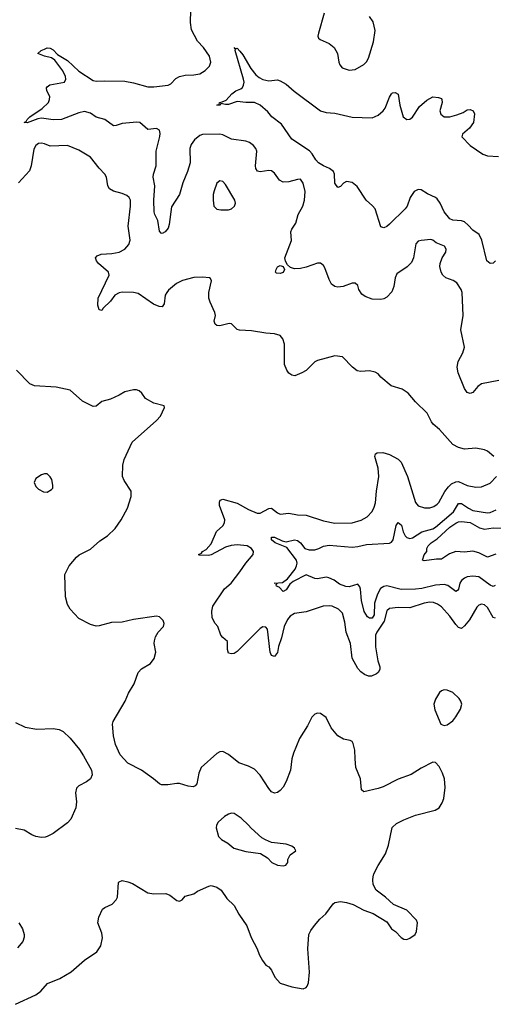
# Model space of a CAD drawing. Header units: inches. Extents: x 2134017 to 2292458, y 756222 to 916513.
# Tile 297 of 387: x 2243438 to 2246731, y 812265 to 819104. Entities that reach past the tile are written whole.
import ezdxf

# ---------------------------------------------------------------- set-up
doc = ezdxf.new("R2010")
doc.units = ezdxf.units.IN
doc.header["$MEASUREMENT"] = 0
doc.layers.add('C2841', color=7, linetype='Continuous')

msp = doc.modelspace()

# ---------------------------------------------------------------- linework, layer by layer
at = {"layer": 'C2841', "color": 5}
for points, elevation in [([(2246770, 816597.2), (2246650, 816573.6), (2246623.4, 816556.6), (2246590, 816515.1), (2246570, 816507.3), (2246550, 816514.5), (2246530, 816541.2), (2246486.9, 816650), (2246479.7, 816690), (2246486.6, 816730), (2246519.2, 816790), (2246530.9, 816830), (2246505.7, 816950), (2246521.7, 817050), (2246514.2, 817210), (2246508.2, 817230), (2246476.8, 817276.8), (2246452.2, 817292.2), (2246400.9, 817310), (2246379.6, 817330), (2246368.3, 817350), (2246360.4, 817390), (2246361, 817410), (2246375.4, 817450), (2246401.3, 817490), (2246404.2, 817510), (2246391.8, 817530), (2246335, 817555), (2246310, 817573), (2246296.2, 817576.2), (2246230, 817571.1), (2246210, 817565.1), (2246193.3, 817546.7), (2246176.5, 817450), (2246161.9, 817418.1), (2246131.4, 817388.6), (2246060.4, 817339.6), (2246048.9, 817311.1), (2246039.6, 817250), (2246025.4, 817214.6), (2245990, 817177.2), (2245970, 817165.2), (2245950, 817161.2), (2245890, 817162.9), (2245841.3, 817181.3), (2245818, 817198), (2245796, 817230), (2245790, 817258), (2245770, 817274), (2245750, 817275.1), (2245688.3, 817251.7), (2245650, 817247.3), (2245629, 817250), (2245607.2, 817267.2), (2245590, 817299.3), (2245560, 817380), (2245550, 817397), (2245530, 817412), (2245510, 817413.6), (2245430, 817384.7), (2245390, 817375.1), (2245350, 817373), (2245322.3, 817382.3), (2245300.5, 817400.5), (2245286, 817426), (2245281.7, 817450), (2245328.5, 817570), (2245324.2, 817630), (2245329.5, 817650), (2245358.9, 817690), (2245374.5, 817750), (2245406.8, 817810), (2245419.3, 817850), (2245423.9, 817910), (2245409.7, 817969.7), (2245390, 817996), (2245370, 817994.5), (2245310, 817976.8), (2245270, 817976.4), (2245244.2, 817990), (2245210, 818038.7), (2245190, 818053.7), (2245170, 818056.8), (2245110, 818046.9), (2245092.8, 818052.8), (2245080.5, 818070), (2245076.9, 818090), (2245087.2, 818190), (2245080.5, 818210), (2245064.2, 818230), (2245035.6, 818250), (2245010, 818260.8), (2244910, 818274.1), (2244850, 818304.5), (2244830, 818309.1), (2244710, 818307.2), (2244690, 818300.3), (2244654.2, 818270), (2244630, 818236.4), (2244622.1, 818210), (2244623, 818110), (2244605.5, 818050), (2244572.7, 817970), (2244550.2, 817890), (2244494.8, 817805.2), (2244477.8, 817682.2), (2244470, 817657.2), (2244450, 817629.5), (2244430, 817618), (2244421.2, 817621.2), (2244410, 817635.3), (2244399.3, 817710), (2244378.5, 817750), (2244373.3, 817770), (2244369.9, 817849.9), (2244379.1, 817950), (2244366.2, 818010), (2244368.5, 818030), (2244387.9, 818090), (2244388.1, 818191.9), (2244412.2, 818292.2), (2244414.5, 818314.5), (2244410, 818337.2), (2244390, 818347.3), (2244330, 818341.6), (2244273.6, 818390), (2244253.3, 818393.3), (2244150, 818383.1), (2244110, 818369.7), (2244090, 818367.8), (2244030, 818410.9), (2243970, 818426.3), (2243930, 818455), (2243890, 818466), (2243850, 818456.8), (2243730, 818409.9), (2243671.2, 818408.8), (2243590, 818420.8), (2243563.9, 818416.1), (2243490, 818386.6), (2243470, 818389), (2243484.1, 818395.9), (2243489.6, 818410), (2243509.6, 818430), (2243593.8, 818486.2), (2243637.6, 818530), (2243646, 818550), (2243647.6, 818570), (2243627.8, 818610), (2243624.5, 818630), (2243630, 818637.3), (2243648.8, 818651.2), (2243749, 818670), (2243758.9, 818690), (2243757.2, 818710), (2243737.7, 818750), (2243683.6, 818823.6), (2243660.3, 818840.3), (2243611.1, 818851.1), (2243564, 818870), (2243588.7, 818890), (2243610, 818900.4), (2243630, 818908.2), (2243650, 818906.7), (2243670, 818894.9), (2243701.3, 818861.3), (2243770, 818821.2), (2243850, 818747.1), (2243950, 818680.8), (2243970, 818676.1), (2244030, 818680.2), (2244170, 818676.5), (2244230, 818665.4), (2244330, 818636.9), (2244370, 818637.5), (2244469.8, 818650.2), (2244490, 818658.7), (2244524.8, 818695.2), (2244550, 818710.3), (2244590, 818719.5), (2244650, 818720.3), (2244690, 818729), (2244728.6, 818751.4), (2244758.9, 818781.1), (2244768, 818810), (2244757.4, 818850), (2244716, 818910), (2244675.2, 818955.2), (2244633.8, 819033.8), (2244625.4, 819085.4), (2244627.4, 819170)], 260), ([(2245554.4, 819150), (2245516, 819010), (2245512.4, 818990), (2245516.7, 818976.7), (2245527.1, 818967.1), (2245590, 818939.5), (2245623.8, 818910), (2245648.2, 818870), (2245657.1, 818810), (2245664.9, 818790), (2245680.7, 818770), (2245730, 818754), (2245770, 818758.4), (2245830, 818792.4), (2245848.6, 818811.4), (2245863.3, 818836.7), (2245898, 818950), (2245909.3, 819030), (2245895.6, 819090), (2245870, 819126)], 260), ([(2246746, 817430), (2246730, 817414), (2246710, 817409.5), (2246686.3, 817430), (2246651.7, 817571.7), (2246631.9, 817611.9), (2246590, 817642), (2246557.6, 817677.6), (2246530, 817699.3), (2246510, 817706.8), (2246450, 817712.1), (2246430, 817721), (2246390, 817769.7), (2246361.1, 817830), (2246339.8, 817859.8), (2246328.8, 817870), (2246273.5, 817893.5), (2246230, 817922.3), (2246210, 817925), (2246180.3, 817910), (2246152.9, 817870), (2246131.6, 817810), (2246119.5, 817790), (2246010, 817684.5), (2245990, 817667), (2245970, 817659.5), (2245950, 817664.5), (2245909.8, 817789.8), (2245891.8, 817811.8), (2245848, 817850), (2245784.4, 817944.4), (2245750, 817973.6), (2245710, 817980.9), (2245690.4, 817969.6), (2245670, 817945.2), (2245650, 817939), (2245630, 817968), (2245627.8, 818030), (2245619.6, 818050), (2245593.3, 818070), (2245550, 818088.2), (2245515.9, 818110), (2245497.2, 818130), (2245472.3, 818172.3), (2245452.8, 818192.8), (2245330, 818274.5), (2245258.2, 818378.2), (2245192.3, 818430), (2245163, 818463), (2245109.7, 818509.7), (2245070, 818529.6), (2245010, 818528.2), (2244950, 818537), (2244890, 818515.1), (2244870, 818514), (2244838, 818522), (2244832, 818510), (2244808, 818510), (2244826, 818514), (2244828, 818530), (2244847, 818533), (2244874.5, 818545.5), (2244913.2, 818590), (2244941.2, 818610), (2244975.2, 818624.8), (2244986.6, 818633.4), (2244995.4, 818650), (2244998.7, 818670), (2244995.3, 818690), (2244937.2, 818890), (2244939, 818899), (2244930, 818911.3), (2244942, 818902), (2244950, 818906), (2244970, 818886), (2244990, 818860.7), (2245045, 818765), (2245081, 818721), (2245102.3, 818702.3), (2245130, 818688), (2245170, 818679.2), (2245230, 818685.7), (2245250, 818680.3), (2245290, 818656.5), (2245346.7, 818606.7), (2245530.3, 818470.3), (2245570, 818459.5), (2245630, 818455.3), (2245750, 818426.5), (2245890, 818422.3), (2245930, 818440.9), (2245965.1, 818470), (2245979.7, 818490), (2246010, 818566.8), (2246024.5, 818590), (2246030, 818595.5), (2246050, 818598), (2246070, 818586), (2246080.9, 818510), (2246104.4, 818430), (2246130, 818410.4), (2246150, 818412.7), (2246170, 818427.7), (2246218.2, 818501.8), (2246270, 818544.4), (2246310, 818567.3), (2246350, 818562.8), (2246370, 818556), (2246374, 818550), (2246374.9, 818530), (2246359.5, 818470), (2246366.8, 818446.8), (2246390, 818430.4), (2246430, 818430.3), (2246477.4, 818442.6), (2246521.1, 818458.9), (2246550, 818477.1), (2246570, 818480.7), (2246590.5, 818470.5), (2246600.7, 818450), (2246592.7, 818390), (2246566, 818350), (2246516.3, 818310), (2246513.4, 818290), (2246570.3, 818230.3), (2246658.8, 818170), (2246690, 818158), (2246766.8, 818153.2)], 240), ([(2246735.6, 816070), (2246690, 816106.3), (2246670, 816116.3), (2246610, 816127.8), (2246530, 816121.7), (2246490, 816132), (2246450, 816154.2), (2246358, 816258), (2246314.2, 816294.2), (2246302, 816310), (2246272.1, 816372.1), (2246189.3, 816450), (2246139, 816510), (2246097.7, 816537.7), (2246021.3, 816561.3), (2245950, 816621.2), (2245930, 816643.7), (2245910, 816656.2), (2245870, 816666), (2245810, 816659.6), (2245785.1, 816665.1), (2245752.7, 816690), (2245682, 816762), (2245630, 816769.5), (2245510, 816736.3), (2245490, 816727.3), (2245430, 816667.3), (2245400.7, 816650), (2245350.3, 816629.7), (2245330, 816634), (2245310, 816649.5), (2245296.2, 816670), (2245279.7, 816710), (2245279.7, 816850), (2245268.2, 816888.2), (2245249.7, 816909.7), (2245210, 816923), (2245150, 816926.9), (2245050, 816942.6), (2244967.6, 816947.6), (2244950, 816953), (2244910, 816991.2), (2244894.3, 816994.3), (2244830, 816978.5), (2244810, 816979.7), (2244797.6, 816990), (2244791.3, 817010), (2244798.9, 817050), (2244795.8, 817070), (2244762, 817142), (2244754.2, 817170), (2244752.7, 817210), (2244772, 817290), (2244765.6, 817305.6), (2244758, 817310), (2244710, 817316.2), (2244650, 817313.3), (2244570, 817291.5), (2244529, 817271), (2244473.8, 817226.2), (2244460.5, 817210), (2244450.4, 817190), (2244443.8, 817130), (2244430, 817109.5), (2244407.9, 817112.1), (2244369, 817129), (2244262, 817202), (2244230, 817208.7), (2244150, 817210.5), (2244130, 817206.2), (2244099.6, 817190), (2244070, 817149.8), (2244018.7, 817101.3), (2244010, 817085.2), (2243990, 817089.2), (2243981, 817121), (2243985.1, 817170), (2244061.6, 817330), (2244057, 817350), (2243987, 817410), (2243972, 817430), (2243966.6, 817450), (2243976.6, 817463.4), (2244004.6, 817475.4), (2244079.4, 817480.6), (2244130, 817490.3), (2244170, 817510.4), (2244198, 817542), (2244207.2, 817572.8), (2244192, 817670), (2244209.7, 817809.7), (2244209.7, 817849.7), (2244199.6, 817870), (2244183.1, 817883.1), (2244150, 817898), (2244090, 817914.2), (2244062.6, 817930), (2244050.9, 817950), (2244041.1, 818010), (2244030.8, 818030.8), (2243990, 818073.3), (2243929.9, 818149.9), (2243850, 818198.2), (2243770, 818229.7), (2243650, 818224.7), (2243610, 818242.9), (2243590, 818247.3), (2243570, 818244.5), (2243550, 818229.4), (2243536.3, 818203.7), (2243519.3, 818090), (2243506.2, 818053.8), (2243430, 817971.3)], 280), ([(2243410, 812264.7), (2243550, 812330.6), (2243584.8, 812355.2), (2243631.6, 812408.4), (2243716.6, 812443.4), (2243796, 812490), (2243888.5, 812571.5), (2243975.1, 812630), (2244002.9, 812670), (2244014.2, 812725.8), (2244010, 812759), (2243981.1, 812830), (2243988.4, 812870), (2244014.7, 812925.3), (2244030, 812936.9), (2244080.6, 812959.4), (2244109.7, 812990.3), (2244118.7, 813010), (2244125.6, 813110), (2244130, 813116.3), (2244150, 813124.9), (2244190, 813116.5), (2244222.8, 813102.8), (2244330, 813039.3), (2244370, 813033), (2244453.5, 813033.5), (2244481.7, 813021.7), (2244530, 812986.8), (2244550, 812981), (2244569.1, 812990.9), (2244590, 813016), (2244650, 813031), (2244674, 813050), (2244753.6, 813086.4), (2244770, 813090.4), (2244810, 813079.5), (2244838.2, 813058.2), (2244878.6, 812998.6), (2244930.3, 812950), (2244962, 812890), (2245016.9, 812810), (2245048.4, 812728.4), (2245090.4, 812650), (2245104.4, 812610), (2245125.5, 812570), (2245150, 812536), (2245170, 812524), (2245190, 812502.8), (2245213.3, 812453.3), (2245250, 812410.7), (2245330, 812385.5), (2245410, 812373), (2245430, 812380.7), (2245437, 812390), (2245445.8, 812414.2), (2245453, 812487), (2245441.1, 812650), (2245449.7, 812750), (2245462.2, 812777.8), (2245487, 812813), (2245524.8, 812855.2), (2245567.1, 812892.9), (2245616.9, 812963.1), (2245630, 812972.2), (2245670, 812977.8), (2245711.3, 812971.3), (2245756.9, 812956.9), (2245830, 812918.4), (2245894.9, 812894.9), (2245990, 812838), (2246024, 812790), (2246050.4, 812770.4), (2246090, 812727.7), (2246110, 812716.3), (2246130, 812714), (2246150, 812724), (2246188.7, 812750), (2246197.2, 812770), (2246204.5, 812830), (2246196.2, 812850), (2246130, 812917.6), (2246038.3, 812958.3), (2245980.7, 813010), (2245916.6, 813056.6), (2245896.3, 813096.3), (2245892.7, 813130), (2245896.5, 813150), (2245901.4, 813170), (2245931.1, 813228.9), (2245981.1, 813310), (2246002, 813370), (2246028.2, 813491.8), (2246058.6, 813521.4), (2246110, 813546.4), (2246190, 813578.4), (2246327.3, 813612.7), (2246354, 813630), (2246376.6, 813663.4), (2246386.8, 813693.2), (2246397, 813770), (2246391.6, 813830), (2246378.4, 813870), (2246355.9, 813915.9), (2246330, 813945.2), (2246310, 813946), (2246230, 813905.1), (2246159.6, 813860.4), (2246070, 813827.6), (2245965.1, 813774.9), (2245930, 813762.6), (2245830, 813739.6), (2245814.9, 813754.9), (2245808.4, 813830), (2245775.8, 813910), (2245769.7, 813970), (2245769.6, 814029.6), (2245757.2, 814077.2), (2245749.5, 814089.5), (2245736.9, 814096.9), (2245690, 814107.6), (2245650, 814129.6), (2245604.7, 814184.7), (2245570, 814257), (2245530, 814285.1), (2245510, 814287), (2245490, 814279.5), (2245470, 814259.3), (2245440.4, 814199.6), (2245384.6, 814110), (2245341.5, 814010), (2245330.3, 813970), (2245320.2, 813890), (2245290, 813812), (2245270, 813773.3), (2245250, 813749.6), (2245230, 813735.6), (2245210, 813731.6), (2245190, 813741.6), (2245170, 813763), (2245110, 813857.4), (2245070, 813898), (2245030, 813918.9), (2244962.2, 813942.2), (2244890, 814000.5), (2244850, 814021.6), (2244830, 814019.6), (2244810, 814007.8), (2244700.8, 813910), (2244683.6, 813870), (2244670, 813796), (2244657.6, 813782.4), (2244644.2, 813775.8), (2244610, 813779.2), (2244550, 813798.2), (2244530, 813799.3), (2244468.4, 813788.4), (2244424, 813790), (2244410, 813795.6), (2244369.6, 813830), (2244285.1, 813890), (2244190, 813939.1), (2244136.9, 813996.9), (2244104.9, 814070), (2244090.7, 814129.3), (2244084.1, 814210), (2244087.8, 814230), (2244172.3, 814370), (2244195, 814425), (2244233.6, 814490), (2244261.7, 814570), (2244285, 814595), (2244347.2, 814632.8), (2244374.2, 814665.8), (2244384.2, 814710), (2244374.2, 814770), (2244375.6, 814790), (2244383.7, 814816.3), (2244402, 814850), (2244437.6, 814890), (2244443.1, 814910), (2244436.8, 814930), (2244410, 814956.3), (2244390, 814961.3), (2244230, 814937.7), (2244150, 814918.9), (2244075.8, 814915.8), (2243990, 814892.7), (2243970, 814890.8), (2243930, 814902.2), (2243850, 814945.6), (2243790, 815009.6), (2243770, 815042.9), (2243755.8, 815095.8), (2243751.1, 815250), (2243781.5, 815310), (2243833.5, 815370), (2243852.7, 815387.3), (2243930, 815426.4), (2243995.9, 815484.1), (2244050, 815518), (2244103, 815570), (2244144.2, 815630), (2244187.3, 815710), (2244212.5, 815792.5), (2244212.7, 815830), (2244163.9, 815903.9), (2244154, 815930), (2244155.1, 816010), (2244165.6, 816050), (2244219.3, 816170), (2244390, 816320.7), (2244417.2, 816350), (2244446, 816410), (2244442, 816422), (2244370, 816439.3), (2244313.8, 816473.8), (2244287.3, 816510), (2244270, 816525.6), (2244250, 816532.6), (2244230, 816532.6), (2244170, 816519.6), (2244130, 816495.1), (2244070, 816469.3), (2244010, 816451.6), (2243970, 816419.5), (2243950, 816417), (2243874.3, 816454.3), (2243788.7, 816530), (2243690.9, 816550.9), (2243541, 816561), (2243510, 816574.3), (2243416.4, 816670)], 320), ([(2246747, 814947), (2246730, 814952.6), (2246690, 815020.9), (2246670, 815039.2), (2246650, 815044), (2246630, 815036.3), (2246617.7, 815022.3), (2246564.6, 814935.4), (2246530, 814893.3), (2246510, 814876), (2246490, 814883.1), (2246470, 814902.9), (2246430, 814960.3), (2246370, 815025.1), (2246344, 815044), (2246316.3, 815056.3), (2246290, 815058.3), (2246250, 815051.7), (2246150, 815019.8), (2246070, 815021.1), (2246010, 815013.5), (2245990, 814996.9), (2245973, 814927), (2245920.6, 814850), (2245913.2, 814830), (2245912.3, 814747.7), (2245928.5, 814651.5), (2245941.6, 814610), (2245941.3, 814590), (2245930.2, 814570), (2245919.1, 814560.9), (2245884.5, 814544.5), (2245863.6, 814543.6), (2245835.8, 814555.8), (2245810, 814573.8), (2245790, 814597.2), (2245749.9, 814670), (2245737.5, 814770), (2245707.7, 814850), (2245698.9, 814918.9), (2245682.3, 814982.3), (2245655.1, 815010), (2245610, 815029.9), (2245590, 815033.7), (2245548.6, 815031.4), (2245430, 814989.8), (2245350, 814979.8), (2245318.9, 814961.1), (2245301.5, 814938.5), (2245276.1, 814890), (2245259.3, 814810), (2245238.6, 814750), (2245230, 814709.6), (2245210, 814679.8), (2245190, 814688), (2245179.1, 814710), (2245160.7, 814870), (2245150, 814883.7), (2245130, 814886.6), (2245110, 814875.1), (2244950, 814714.7), (2244930, 814702.4), (2244910, 814698.4), (2244890, 814704), (2244883.5, 814730), (2244884.1, 814784.1), (2244850, 814812.7), (2244837, 814830), (2244815.1, 814890), (2244797.2, 814910), (2244776, 814950), (2244775.3, 814995.3), (2244780.5, 815030), (2244861.4, 815150), (2244907.8, 815190), (2244970, 815267.9), (2245010.8, 815330), (2245061.1, 815390), (2245064.7, 815410), (2245050, 815431.6), (2245019.3, 815450), (2244950, 815456.7), (2244908, 815452), (2244870, 815439.8), (2244770, 815386.6), (2244750, 815382.9), (2244685.1, 815385.1), (2244682.7, 815390), (2244702, 815398), (2244709.6, 815410), (2244735, 815425), (2244770, 815462.6), (2244806, 815550), (2244850, 815588.8), (2244861.7, 815610), (2244864.7, 815630), (2244827.3, 815730), (2244827.2, 815752.8), (2244833, 815767), (2244850, 815774), (2244950, 815745.8), (2245030, 815702.9), (2245090, 815677.1), (2245110, 815676.2), (2245170, 815709), (2245190, 815710.2), (2245230, 815678), (2245250, 815670.2), (2245310, 815675.9), (2245370, 815665.5), (2245430, 815662.7), (2245550, 815623.7), (2245630, 815607.4), (2245750, 815609.2), (2245812.8, 815627.2), (2245855.1, 815650), (2245890, 815688.5), (2245902.6, 815717.4), (2245911.2, 815748.8), (2245918.7, 815830), (2245935.6, 815930), (2245929.9, 815989.9), (2245906.6, 816070), (2245911.5, 816088.5), (2245924.4, 816095.6), (2245962.6, 816097.4), (2246010, 816084.9), (2246070, 816051.8), (2246090, 816030.4), (2246135.4, 815930), (2246189.3, 815749.3), (2246210, 815726.7), (2246252.7, 815712.7), (2246290, 815712.8), (2246317.5, 815722.5), (2246341.8, 815738.2), (2246353, 815750), (2246394.2, 815825.8), (2246419.6, 815860.4), (2246440, 815880), (2246470, 815894.9), (2246490, 815895.8), (2246550, 815867.4), (2246610, 815856.9), (2246650, 815859), (2246710, 815885.8), (2246754, 815930)], 280), ([(2246745, 815175), (2246730, 815167.4), (2246710, 815175.9), (2246630, 815235), (2246590, 815237.9), (2246550, 815233.3), (2246530, 815224.5), (2246510, 815207.6), (2246498.7, 815190), (2246490, 815149.3), (2246482, 815138), (2246470, 815131.2), (2246414.5, 815174.5), (2246390, 815180.2), (2246330, 815175.2), (2246233.6, 815153.6), (2246190, 815148.2), (2246090, 815146.6), (2245990, 815170.9), (2245970, 815168), (2245947.7, 815152.3), (2245925.3, 815114.7), (2245905.9, 815050), (2245902.8, 814970), (2245890, 814946.5), (2245886.3, 814946.3), (2245870, 814946), (2245856.5, 814956.5), (2245833.1, 814993.1), (2245815.5, 815070), (2245808.7, 815148.7), (2245804, 815164), (2245790, 815183.7), (2245730, 815165.6), (2245705.8, 815165.8), (2245662.9, 815182.9), (2245624, 815210), (2245587, 815227), (2245570, 815230.7), (2245510, 815220.2), (2245490, 815222.1), (2245430, 815248.3), (2245339, 815201), (2245316.2, 815183.8), (2245290, 815143.9), (2245270, 815133.1), (2245241.5, 815161.5), (2245223.6, 815170), (2245222, 815178), (2245228, 815188), (2245208.7, 815190), (2245264.7, 815195.3), (2245300.3, 815219.7), (2245352.9, 815287.1), (2245363.9, 815310), (2245366.9, 815330), (2245363.4, 815350), (2245296.8, 815436.8), (2245214.5, 815470), (2245189.6, 815490), (2245190, 815510.3), (2245210, 815510.2), (2245263.1, 815483.1), (2245290, 815476.9), (2245348.9, 815491.1), (2245370, 815486.5), (2245391.2, 815471.2), (2245420.2, 815430), (2245450, 815420.6), (2245490, 815422.1), (2245517.6, 815430), (2245550, 815446.9), (2245590, 815453.2), (2245750, 815439.7), (2245790, 815444.1), (2245850, 815459.8), (2246010, 815467.3), (2246024, 815476), (2246034.5, 815490), (2246056.4, 815590), (2246068.9, 815611.1), (2246092.3, 815592.3), (2246105.7, 815545.7), (2246119.4, 815519.4), (2246130, 815506.7), (2246150, 815500.7), (2246170, 815506), (2246233.8, 815546.2), (2246310, 815567.1), (2246330, 815579.2), (2246453.9, 815686.1), (2246490, 815742.7), (2246510, 815743.6), (2246559.4, 815710), (2246590, 815695.5), (2246690, 815677.7), (2246710, 815681.6), (2246750, 815700.5)], 260), ([(2246748.5, 815391.5), (2246690, 815371.4), (2246630, 815401.2), (2246590, 815411.6), (2246530, 815406), (2246470, 815409.7), (2246426, 815394), (2246370, 815356), (2246336.5, 815356.5), (2246250, 815346), (2246238, 815350), (2246250, 815386), (2246269.3, 815410.7), (2246269.5, 815430), (2246279.5, 815450), (2246298.4, 815470), (2246341.2, 815498.8), (2246430, 815579.8), (2246470, 815606.7), (2246490, 815615.2), (2246510, 815617.3), (2246570, 815611.8), (2246634.7, 815574.7), (2246670, 815565.1), (2246730, 815574.1), (2246786.9, 815573.1)], 240), ([(2243410, 814221.6), (2243476, 814190), (2243556.5, 814176.5), (2243670, 814179.6), (2243713.4, 814173.4), (2243739.9, 814159.9), (2243790, 814113), (2243853.8, 814033.8), (2243883.1, 813990), (2243937.1, 813890), (2243941.6, 813858.4), (2243930.5, 813830), (2243904, 813810), (2243850, 813782.4), (2243834, 813766), (2243826.1, 813733.9), (2243833.4, 813670), (2243828.7, 813630), (2243794, 813550), (2243770, 813526), (2243670, 813452.3), (2243630, 813429.4), (2243614.4, 813425.6), (2243590, 813424.2), (2243550, 813431.1), (2243522.5, 813442.5), (2243470, 813475.4), (2243410, 813486.3)], 320), ([(2243432.4, 812830), (2243457.6, 812790), (2243468.7, 812750), (2243468.7, 812730), (2243459.6, 812700.4), (2243423.1, 812656.9)], 320)]:
    msp.add_lwpolyline(points, dxfattribs=dict(at, elevation=elevation))
for points, elevation in [([(2244830, 817984), (2244810, 817969), (2244790, 817915.3), (2244784.2, 817890), (2244783.1, 817850), (2244788, 817810), (2244810, 817787.7), (2244837.5, 817782.5), (2244890, 817783), (2244910, 817790.7), (2244931.5, 817808.5), (2244939.3, 817830), (2244935.1, 817850), (2244870, 817959), (2244850, 817981.2)], 280), ([(2245250, 817342), (2245224.4, 817344.4), (2245217.2, 817350), (2245220.5, 817370), (2245230, 817387.3), (2245250, 817397.1), (2245270.7, 817390.7), (2245280.5, 817370), (2245270, 817348)], 260), ([(2243630, 815948.7), (2243610, 815948.7), (2243590, 815942), (2243550, 815918), (2243538, 815890), (2243550, 815862), (2243570, 815842), (2243603.6, 815823.6), (2243630, 815822), (2243660.4, 815839.6), (2243668, 815850), (2243668.7, 815871.3), (2243661.2, 815910), (2243650, 815928.7)], 340), ([(2246390, 814449.6), (2246370, 814442.9), (2246357.1, 814430), (2246330, 814384), (2246317.1, 814350), (2246324.4, 814310), (2246366.8, 814210), (2246390, 814201), (2246410, 814206), (2246450, 814234), (2246470, 814260.7), (2246504.2, 814315.8), (2246511.6, 814350), (2246506, 814370), (2246493.3, 814390), (2246450, 814429.6), (2246410, 814447.8)], 320), ([(2244910, 813592.3), (2244890, 813586.6), (2244862.8, 813570), (2244818.8, 813530), (2244806.8, 813510), (2244804, 813490), (2244821, 813430), (2244841, 813410), (2244884.7, 813384.7), (2244926.8, 813350), (2245010, 813325.5), (2245113.2, 813313.2), (2245162, 813282), (2245192, 813250), (2245230, 813231), (2245270, 813226.8), (2245288.9, 813231.1), (2245302, 813250), (2245302, 813270), (2245318, 813302), (2245358, 813330), (2245348.7, 813350), (2245330, 813364), (2245290, 813376), (2245190, 813389.3), (2245146.8, 813406.8), (2245122, 813422), (2245047.2, 813487.2), (2245029.2, 813510), (2244977.7, 813557.7), (2244930, 813589.4)], 340)]:
    msp.add_lwpolyline(points, close=True, dxfattribs=dict(at, elevation=elevation))

doc.saveas('drawing.dxf')
